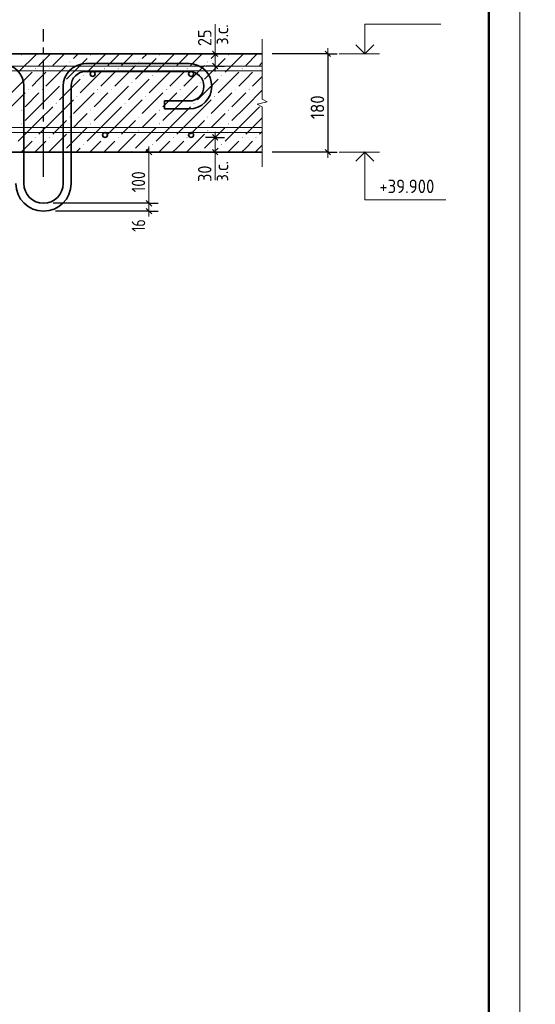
# Model space of a CAD drawing. Header units: millimetres. Extents: x 40580 to 1930067, y -240640 to 81020.
# Tile 545 of 656: x 1336386 to 1344768, y -230540 to -214527. Entities that reach past the tile are written whole.
import ezdxf

# ---------------------------------------------------------------- set-up
doc = ezdxf.new("R2010")
doc.units = ezdxf.units.MM
doc.linetypes.add('______5', pattern=[1100, 800, -100, 100, -100])
doc.linetypes.add('CENTER', pattern=[2, 1.25, -0.25, 0.25, -0.25])
for name, color, linetype, lineweight in [('Standard', 7, 'Continuous', 25), ('ОСИ', 7, 'CENTER', 15), ('Размерная линия_ общее', 7, 'Continuous', 25)]:
    doc.layers.add(name, color=color, linetype=linetype, lineweight=lineweight)
doc.layers.add('Тонкие', color=7, linetype='Continuous')
doc.styles.add('ISOCPEUR', font='isocpeur.ttf')

msp = doc.modelspace()

# ---------------------------------------------------------------- hatches: boundary and pattern name
at = {"layer": 'Standard', "linetype": 'Continuous', "lineweight": 13, "transparency": 33554687}
for points in [[(1336411.4, -215102.2), (1336419.2, -215094.4), (1336427, -215102.2), (1336419.2, -215110)], [(1337195.4, -215214.2), (1337203.2, -215206.4), (1337211, -215214.2), (1337203.2, -215222)], [(1337531.4, -215102.2), (1337539.2, -215094.4), (1337547, -215102.2), (1337539.2, -215110)], [(1338315.4, -215214.2), (1338323.2, -215206.4), (1338331, -215214.2), (1338323.2, -215222)], [(1338651.4, -215102.2), (1338659.2, -215094.4), (1338667, -215102.2), (1338659.2, -215110)], [(1339435.4, -215214.2), (1339443.2, -215206.4), (1339451, -215214.2), (1339443.2, -215222)], [(1339771.4, -215102.2), (1339779.2, -215094.4), (1339787, -215102.2), (1339779.2, -215110)], [(1336635.4, -215326.2), (1336643.2, -215318.4), (1336651, -215326.2), (1336643.2, -215334)], [(1336859.4, -215326.2), (1336867.2, -215318.4), (1336875, -215326.2), (1336867.2, -215334)], [(1337755.4, -215326.2), (1337763.2, -215318.4), (1337771, -215326.2), (1337763.2, -215334)], [(1337979.4, -215326.2), (1337987.2, -215318.4), (1337995, -215326.2), (1337987.2, -215334)], [(1338875.4, -215326.2), (1338883.2, -215318.4), (1338891, -215326.2), (1338883.2, -215334)], [(1339099.4, -215326.2), (1339107.2, -215318.4), (1339115, -215326.2), (1339107.2, -215334)], [(1339995.4, -215326.2), (1340003.2, -215318.4), (1340011, -215326.2), (1340003.2, -215334)], [(1340219.4, -215326.2), (1340227.2, -215318.4), (1340235, -215326.2), (1340227.2, -215334)], [(1337419.4, -215438.2), (1337427.2, -215430.4), (1337435, -215438.2), (1337427.2, -215446)], [(1338539.4, -215438.2), (1338547.2, -215430.4), (1338555, -215438.2), (1338547.2, -215446)], [(1339659.4, -215438.2), (1339667.2, -215430.4), (1339675, -215438.2), (1339667.2, -215446)], [(1336523.4, -215662.2), (1336531.2, -215654.4), (1336539, -215662.2), (1336531.2, -215670)], [(1336747.4, -215662.2), (1336755.2, -215654.4), (1336763, -215662.2), (1336755.2, -215670)], [(1337083.4, -215550.2), (1337091.2, -215542.4), (1337099, -215550.2), (1337091.2, -215558)], [(1337643.4, -215662.2), (1337651.2, -215654.4), (1337659, -215662.2), (1337651.2, -215670)], [(1337867.4, -215662.2), (1337875.2, -215654.4), (1337883, -215662.2), (1337875.2, -215670)], [(1338203.4, -215550.2), (1338211.2, -215542.4), (1338219, -215550.2), (1338211.2, -215558)], [(1338763.4, -215662.2), (1338771.2, -215654.4), (1338779, -215662.2), (1338771.2, -215670)], [(1338987.4, -215662.2), (1338995.2, -215654.4), (1339003, -215662.2), (1338995.2, -215670)], [(1339323.4, -215550.2), (1339331.2, -215542.4), (1339339, -215550.2), (1339331.2, -215558)], [(1339883.4, -215662.2), (1339891.2, -215654.4), (1339899, -215662.2), (1339891.2, -215670)], [(1340107.4, -215662.2), (1340115.2, -215654.4), (1340123, -215662.2), (1340115.2, -215670)], [(1337307.4, -215774.2), (1337315.2, -215766.4), (1337323, -215774.2), (1337315.2, -215782)], [(1338427.4, -215774.2), (1338435.2, -215766.4), (1338443, -215774.2), (1338435.2, -215782)], [(1339547.4, -215774.2), (1339555.2, -215766.4), (1339563, -215774.2), (1339555.2, -215782)], [(1336411.4, -215998.2), (1336419.2, -215990.4), (1336427, -215998.2), (1336419.2, -216006)], [(1336971.4, -215886.2), (1336979.2, -215878.4), (1336987, -215886.2), (1336979.2, -215894)], [(1337531.4, -215998.2), (1337539.2, -215990.4), (1337547, -215998.2), (1337539.2, -216006)], [(1338091.4, -215886.2), (1338099.2, -215878.4), (1338107, -215886.2), (1338099.2, -215894)], [(1338651.4, -215998.2), (1338659.2, -215990.4), (1338667, -215998.2), (1338659.2, -216006)], [(1339211.4, -215886.2), (1339219.2, -215878.4), (1339227, -215886.2), (1339219.2, -215894)], [(1339771.4, -215998.2), (1339779.2, -215990.4), (1339787, -215998.2), (1339779.2, -216006)], [(1337195.4, -216110.2), (1337203.2, -216102.4), (1337211, -216110.2), (1337203.2, -216118)], [(1338315.4, -216110.2), (1338323.2, -216102.4), (1338331, -216110.2), (1338323.2, -216118)], [(1339435.4, -216110.2), (1339443.2, -216102.4), (1339451, -216110.2), (1339443.2, -216118)], [(1336411.4, -216222.2), (1336419.2, -216214.4), (1336427, -216222.2), (1336419.2, -216230)], [(1337195.4, -216334.2), (1337203.2, -216326.4), (1337211, -216334.2), (1337203.2, -216342)], [(1337531.4, -216222.2), (1337539.2, -216214.4), (1337547, -216222.2), (1337539.2, -216230)], [(1338315.4, -216334.2), (1338323.2, -216326.4), (1338331, -216334.2), (1338323.2, -216342)], [(1338651.4, -216222.2), (1338659.2, -216214.4), (1338667, -216222.2), (1338659.2, -216230)], [(1339435.4, -216334.2), (1339443.2, -216326.4), (1339451, -216334.2), (1339443.2, -216342)], [(1339771.4, -216222.2), (1339779.2, -216214.4), (1339787, -216222.2), (1339779.2, -216230)], [(1336635.4, -216446.2), (1336643.2, -216438.4), (1336651, -216446.2), (1336643.2, -216454)], [(1336859.4, -216446.2), (1336867.2, -216438.4), (1336875, -216446.2), (1336867.2, -216454)], [(1337755.4, -216446.2), (1337763.2, -216438.4), (1337771, -216446.2), (1337763.2, -216454)], [(1337979.4, -216446.2), (1337987.2, -216438.4), (1337995, -216446.2), (1337987.2, -216454)], [(1338875.4, -216446.2), (1338883.2, -216438.4), (1338891, -216446.2), (1338883.2, -216454)], [(1339099.4, -216446.2), (1339107.2, -216438.4), (1339115, -216446.2), (1339107.2, -216454)], [(1339995.4, -216446.2), (1340003.2, -216438.4), (1340011, -216446.2), (1340003.2, -216454)], [(1340219.4, -216446.2), (1340227.2, -216438.4), (1340235, -216446.2), (1340227.2, -216454)], [(1337419.4, -216558.2), (1337427.2, -216550.4), (1337435, -216558.2), (1337427.2, -216566)], [(1338539.4, -216558.2), (1338547.2, -216550.4), (1338555, -216558.2), (1338547.2, -216566)], [(1339659.4, -216558.2), (1339667.2, -216550.4), (1339675, -216558.2), (1339667.2, -216566)], [(1337083.4, -216670.2), (1337091.2, -216662.4), (1337099, -216670.2), (1337091.2, -216678)], [(1338203.4, -216670.2), (1338211.2, -216662.4), (1338219, -216670.2), (1338211.2, -216678)], [(1339323.4, -216670.2), (1339331.2, -216662.4), (1339339, -216670.2), (1339331.2, -216678)]]:
    msp.add_hatch(color=7, dxfattribs=at).paths.add_polyline_path(points, flags=16)

# ---------------------------------------------------------------- linework, layer by layer
at = {"layer": 'Standard', "color": 7, "linetype": 'Continuous', "lineweight": 13, "transparency": 33554687}
for p, q in [((1339563.4, -215081.3), (1339563.4, -214601.3)), ((1340328.4, -214841.3), (1340328.4, -215818.9)), ((1342235.4, -215081.3), (1341579.4, -215081.3)), ((1340328.4, -215818.9), (1340408.4, -215860.5)), ((1340408.4, -215860.5), (1340248.4, -215902.1)), ((1340248.4, -215902.1), (1340328.4, -215943.7)), ((1340328.4, -215943.7), (1340328.4, -216921.3)), ((1335972.4, -216681.3), (1337572.4, -216681.3)), ((1338486.5, -216681.3), (1338486.5, -217041.3)), ((1339563.4, -216681.3), (1339563.4, -217137.3)), ((1342235.4, -216681.3), (1341579.4, -216681.3)), ((1340328.4, -216921.3), (1340328.4, -216921.3))]:
    msp.add_line(p, q, dxfattribs=at)
at = {"layer": 'Standard', "color": 7, "linetype": 'Continuous', "lineweight": 35, "transparency": 33554687}
for p, q in [((1340328.4, -215081.3), (1333092.4, -215081.3)), ((1337460.4, -215241.3), (1339140.4, -215241.3)), ((1337460.4, -215369.3), (1339140.4, -215369.3)), ((1336452.4, -215609.3), (1336452.4, -217193.3)), ((1337092.4, -215609.3), (1337092.4, -217193.3)), ((1337220.4, -215609.3), (1337220.4, -217193.3)), ((1339140.4, -215849.3), (1338740.4, -215849.3)), ((1338740.4, -215849.3), (1338740.4, -215977.3)), ((1339140.4, -215977.3), (1338740.4, -215977.3))]:
    msp.add_line(p, q, dxfattribs=at)
at = {"layer": 'Standard', "color": 254, "linetype": 'Continuous', "lineweight": 13, "transparency": 33554687}
for p, q in [((1336664.1, -215081.3), (1336363.2, -215382.2)), ((1336888.1, -215081.3), (1336699.2, -215270.2)), ((1337112.1, -215081.3), (1336923.2, -215270.2)), ((1337483.2, -215158.2), (1337147.2, -215494.2)), ((1337259.2, -215158.2), (1337336.1, -215081.3)), ((1337784.1, -215081.3), (1337483.2, -215382.2)), ((1338008.1, -215081.3), (1337819.2, -215270.2)), ((1338232.1, -215081.3), (1338043.2, -215270.2)), ((1338603.2, -215158.2), (1338267.2, -215494.2)), ((1338379.2, -215158.2), (1338456.1, -215081.3)), ((1338904.1, -215081.3), (1338603.2, -215382.2)), ((1339128.1, -215081.3), (1338939.2, -215270.2)), ((1339352.1, -215081.3), (1339163.2, -215270.2)), ((1339723.2, -215158.2), (1339387.2, -215494.2)), ((1339499.2, -215158.2), (1339576.1, -215081.3)), ((1340024.1, -215081.3), (1339723.2, -215382.2)), ((1340248.1, -215081.3), (1340059.2, -215270.2)), ((1337147.2, -215270.2), (1336811.2, -215606.2)), ((1338267.2, -215270.2), (1337931.2, -215606.2)), ((1339387.2, -215270.2), (1339051.2, -215606.2)), ((1340328.4, -215225), (1340283.2, -215270.2)), ((1336587.2, -215382.2), (1336251.2, -215718.2)), ((1336587.2, -215606.2), (1336699.2, -215494.2)), ((1336699.2, -215494.2), (1336811.2, -215382.2)), ((1337371.2, -215494.2), (1337035.2, -215830.2)), ((1337707.2, -215382.2), (1337371.2, -215718.2)), ((1337707.2, -215606.2), (1337819.2, -215494.2)), ((1337819.2, -215494.2), (1337931.2, -215382.2)), ((1338491.2, -215494.2), (1338155.2, -215830.2)), ((1338827.2, -215382.2), (1338491.2, -215718.2)), ((1338827.2, -215606.2), (1338939.2, -215494.2)), ((1338939.2, -215494.2), (1339051.2, -215382.2)), ((1339611.2, -215494.2), (1339275.2, -215830.2)), ((1339947.2, -215382.2), (1339611.2, -215718.2)), ((1339947.2, -215606.2), (1340059.2, -215494.2)), ((1340059.2, -215494.2), (1340171.2, -215382.2)), ((1340328.4, -215449), (1340171.2, -215606.2)), ((1336699.2, -215942.2), (1337035.2, -215606.2)), ((1337819.2, -215942.2), (1338155.2, -215606.2)), ((1338939.2, -215942.2), (1339275.2, -215606.2)), ((1340059.2, -215942.2), (1340328.4, -215673)), ((1336475.2, -215718.2), (1336139.2, -216054.2)), ((1336699.2, -215718.2), (1336475.2, -215942.2)), ((1336923.2, -216166.2), (1337259.2, -215830.2)), ((1337595.2, -215718.2), (1337259.2, -216054.2)), ((1337819.2, -215718.2), (1337595.2, -215942.2)), ((1338043.2, -216166.2), (1338379.2, -215830.2)), ((1338715.2, -215718.2), (1338379.2, -216054.2)), ((1338939.2, -215718.2), (1338715.2, -215942.2)), ((1339163.2, -216166.2), (1339499.2, -215830.2)), ((1339835.2, -215718.2), (1339499.2, -216054.2)), ((1340059.2, -215718.2), (1339835.2, -215942.2)), ((1336699.2, -215942.2), (1336475.2, -216166.2)), ((1336923.2, -215942.2), (1336699.2, -216166.2)), ((1337819.2, -215942.2), (1337595.2, -216166.2)), ((1338043.2, -215942.2), (1337819.2, -216166.2)), ((1338939.2, -215942.2), (1338715.2, -216166.2)), ((1339163.2, -215942.2), (1338939.2, -216166.2)), ((1340059.2, -215942.2), (1339835.2, -216166.2)), ((1340283.2, -215942.2), (1340059.2, -216166.2)), ((1336699.2, -216166.2), (1336363.2, -216502.2)), ((1336923.2, -216166.2), (1336699.2, -216390.2)), ((1337147.2, -216166.2), (1336923.2, -216390.2)), ((1337259.2, -216278.2), (1337371.2, -216166.2)), ((1337371.2, -216166.2), (1337483.2, -216054.2)), ((1337819.2, -216166.2), (1337483.2, -216502.2)), ((1338043.2, -216166.2), (1337819.2, -216390.2)), ((1338267.2, -216166.2), (1338043.2, -216390.2)), ((1338379.2, -216278.2), (1338491.2, -216166.2)), ((1338491.2, -216166.2), (1338603.2, -216054.2)), ((1338939.2, -216166.2), (1338603.2, -216502.2)), ((1339163.2, -216166.2), (1338939.2, -216390.2)), ((1339387.2, -216166.2), (1339163.2, -216390.2)), ((1339499.2, -216278.2), (1339611.2, -216166.2)), ((1339611.2, -216166.2), (1339723.2, -216054.2)), ((1340059.2, -216166.2), (1339723.2, -216502.2)), ((1340283.2, -216166.2), (1340059.2, -216390.2)), ((1340283.2, -216166.2), (1340328.4, -216121)), ((1337483.2, -216278.2), (1337147.2, -216614.2)), ((1338603.2, -216278.2), (1338267.2, -216614.2)), ((1339723.2, -216278.2), (1339387.2, -216614.2)), ((1337147.2, -216390.2), (1336856.1, -216681.3)), ((1338267.2, -216390.2), (1337976.1, -216681.3)), ((1339387.2, -216390.2), (1339096.1, -216681.3)), ((1340328.4, -216345), (1340283.2, -216390.2)), ((1336587.2, -216502.2), (1336408.1, -216681.3)), ((1336632.1, -216681.3), (1336699.2, -216614.2)), ((1336699.2, -216614.2), (1336811.2, -216502.2)), ((1337371.2, -216614.2), (1337304.1, -216681.3)), ((1337707.2, -216502.2), (1337528.1, -216681.3)), ((1337752.1, -216681.3), (1337819.2, -216614.2)), ((1337819.2, -216614.2), (1337931.2, -216502.2)), ((1338491.2, -216614.2), (1338424.1, -216681.3)), ((1338827.2, -216502.2), (1338648.1, -216681.3)), ((1338872.1, -216681.3), (1338939.2, -216614.2)), ((1338939.2, -216614.2), (1339051.2, -216502.2)), ((1339611.2, -216614.2), (1339544.1, -216681.3)), ((1339947.2, -216502.2), (1339768.1, -216681.3)), ((1339992.1, -216681.3), (1340059.2, -216614.2)), ((1340059.2, -216614.2), (1340171.2, -216502.2)), ((1340328.4, -216569), (1340216.1, -216681.3))]:
    msp.add_line(p, q, dxfattribs=at)
at = {"layer": 'Standard', "color": 7, "linetype": 'Continuous', "lineweight": 13, "transparency": 33554687}
for points in [[(1314813.7, -239549.7), (1344513.7, -239549.7), (1344513.7, -197549.7), (1314813.7, -197549.7), (1314813.7, -239549.7)], [(1344513.7, -239549.7), (1374213.7, -239549.7), (1374213.7, -197549.7), (1344513.7, -197549.7), (1344513.7, -239549.7)]]:
    msp.add_lwpolyline(points, close=True, dxfattribs=at)
at = {"layer": 'Standard', "color": 7, "linetype": 'Continuous', "lineweight": 50, "transparency": 33554687}
msp.add_lwpolyline([(1316813.7, -198049.7), (1344013.7, -198049.7), (1344013.7, -239049.7), (1316813.7, -239049.7), (1316813.7, -198049.7)], close=True, dxfattribs=at)
at = {"layer": 'Standard', "color": 7, "linetype": 'Continuous', "lineweight": 13, "transparency": 33554687}
for points in [[(1341995.4, -215081.3), (1341995.4, -214601.3), (1343231.4, -214601.3)], [(1340328.4, -215361.3), (1333092.4, -215361.3), (1333092.4, -215281.3), (1340328.4, -215281.3), (1340328.4, -215361.3)], [(1337572.4, -216361.3), (1333092.4, -216361.3), (1333092.4, -216281.3), (1337572.4, -216281.3)], [(1337572.4, -216361.3), (1340328.4, -216361.3), (1340328.4, -216281.3), (1337572.4, -216281.3)], [(1341995.4, -216681.3), (1341995.4, -217457.3), (1343311.4, -217457.3)]]:
    msp.add_lwpolyline(points, dxfattribs=at)
at = {"layer": 'Standard', "color": 7, "linetype": 'Continuous', "lineweight": 35, "transparency": 33554687}
for points in [[(1341850.1, -214936), (1341995.4, -215081.3), (1342140.7, -214936)], [(1333092.4, -216681.3), (1335972.4, -216681.3), (1337572.4, -216681.3), (1340328.4, -216681.3)], [(1341850.1, -216826.6), (1341995.4, -216681.3), (1342140.7, -216826.6)]]:
    msp.add_lwpolyline(points, dxfattribs=at)
for centre in [(1337572.4, -215409.3), (1339172.4, -215409.3), (1337772.4, -216401.3), (1339172.4, -216401.3)]:
    msp.add_circle(centre, 40, dxfattribs=at)
for centre, radius, start, end in [((1336084.4, -215609.3), 368, 0, 90), ((1337460.4, -215609.3), 368, 90, 180), ((1337460.4, -215609.3), 240, 90, 180), ((1339140.4, -215609.3), 368, 270, 90), ((1339140.4, -215609.3), 240, 270, 90), ((1336772.4, -217193.3), 448, 180, 0), ((1336772.4, -217193.3), 320, 180, 0)]:
    msp.add_arc(centre, radius, start, end, dxfattribs=at)
at = {"layer": 'ОСИ', "color": 8, "linetype": '______5', "lineweight": -3, "transparency": 33554687}
msp.add_line((1336772.4, -217081.3), (1336772.4, -214681.3), dxfattribs=at)
at = {"layer": 'Размерная линия_ общее', "color": 7, "linetype": 'Continuous', "lineweight": 25, "transparency": 33554687}
for p, q in [((1339608.3, -215126.3), (1339518.4, -215036.3)), ((1341350.7, -215036.3), (1341440.7, -215126.3)), ((1339608.3, -215326.3), (1339518.4, -215236.3)), ((1339518.4, -216396.3), (1339608.3, -216486.3)), ((1338441.5, -216636.3), (1338531.5, -216726.3)), ((1339518.4, -216636.3), (1339608.3, -216726.3)), ((1341350.7, -216636.3), (1341440.7, -216726.3)), ((1338441.5, -217468.3), (1338531.5, -217558.3)), ((1338441.5, -217595.1), (1338531.5, -217685.1))]:
    msp.add_line(p, q, dxfattribs=at)
at = {"layer": 'Размерная линия_ общее', "color": 7, "linetype": 'Continuous', "lineweight": 13, "transparency": 33554687}
for p, q in [((1339563.4, -215081.3), (1339563.4, -214991.3)), ((1341395.7, -215081.3), (1341395.7, -214991.3)), ((1339563.4, -215281.3), (1339563.4, -215081.3)), ((1339563.4, -215281.3), (1339563.4, -215371.3)), ((1339563.4, -216441.3), (1339563.4, -216351.3)), ((1339563.4, -216441.3), (1339563.4, -216681.3)), ((1338486.5, -216681.3), (1338486.5, -216591.3)), ((1339563.4, -216681.3), (1339563.4, -216771.3)), ((1341395.7, -216681.3), (1341395.7, -216771.3)), ((1338486.5, -217513.3), (1338486.5, -217640.1)), ((1338486.5, -217640.1), (1338486.5, -217730.1))]:
    msp.add_line(p, q, dxfattribs=at)
at = {"layer": 'Размерная линия_ общее', "color": 253, "linetype": 'Continuous', "lineweight": -3, "true_color": 0xa0a0a0, "transparency": 33554687}
for p, q in [((1339563.4, -215081.3), (1339403.5, -215081.3)), ((1339563.4, -215081.3), (1339413.3, -215081.3)), ((1339563.4, -215081.3), (1339713.4, -215081.3)), ((1341395.7, -215081.3), (1340488.4, -215081.3)), ((1341395.7, -215081.3), (1341245.7, -215081.3)), ((1341395.7, -215081.3), (1341545.7, -215081.3)), ((1339563.4, -215281.3), (1339413.3, -215281.3)), ((1339563.4, -215281.3), (1339426, -215281.3)), ((1339563.4, -215281.3), (1339713.4, -215281.3)), ((1339563.4, -216441.3), (1339403.5, -216441.3)), ((1339563.4, -216441.3), (1339413.3, -216441.3)), ((1339563.4, -216441.3), (1339713.4, -216441.3)), ((1338486.5, -216681.3), (1337732.4, -216681.3)), ((1338486.5, -216681.3), (1338336.5, -216681.3)), ((1338486.5, -216681.3), (1338636.5, -216681.3)), ((1339563.4, -216681.3), (1339403.5, -216681.3)), ((1339563.4, -216681.3), (1339413.3, -216681.3)), ((1339563.4, -216681.3), (1339713.4, -216681.3)), ((1341395.7, -216681.3), (1340488.4, -216681.3)), ((1341395.7, -216681.3), (1341245.7, -216681.3)), ((1341395.7, -216681.3), (1341545.7, -216681.3)), ((1338486.5, -217513.3), (1338336.5, -217513.3)), ((1338486.5, -217513.3), (1338636.5, -217513.3)), ((1338486.5, -217640.1), (1338336.5, -217640.1)), ((1338486.5, -217640.1), (1338636.5, -217640.1))]:
    msp.add_line(p, q, dxfattribs=at)
at = {"layer": 'Размерная линия_ общее', "color": 7, "linetype": 'Continuous', "lineweight": 13, "transparency": 33554687}
msp.add_lwpolyline([(1338486.5, -216681.3), (1338486.5, -217429.3), (1338486.5, -217429.3), (1338486.5, -217513.3)], dxfattribs=at)
at = {"layer": 'Размерная линия_ общее', "color": 253, "linetype": 'Continuous', "lineweight": -3, "true_color": 0xa0a0a0, "transparency": 33554687}
for points in [[(1338486.5, -217513.3), (1338466.1, -217513.3), (1338466.1, -217513.3), (1336932.4, -217513.3)], [(1338486.5, -217640.1), (1338466.1, -217640.1), (1338466.1, -217640.1), (1336965.9, -217640.1)]]:
    msp.add_lwpolyline(points, dxfattribs=at)
at = {"layer": 'Тонкие'}
msp.add_lwpolyline([(1341395.7, -215081.3), (1341395.7, -216226.6), (1341395.7, -216226.6), (1341395.7, -216681.3)], dxfattribs=at)

# ---------------------------------------------------------------- texts
at = {"layer": 'Standard', "color": 7, "linetype": 'Continuous', "lineweight": 25, "transparency": 33554687, "char_height": 220, "attachment_point": 7, "rotation": 90, "style": 'ISOCPEUR'}
for s, insert, width in [('\\W0.90;з.с.', (1339775.6, -214934.4), 496.738), ('\\W0.87;25', (1339503.3, -214956.3), 484.709), ('{\\W0.9100;180}', (1341335.7, -216145.3), 674.386), ('\\W0.90;з.с.', (1339775.6, -217158.2), 496.738), ('\\W0.83;100', (1338426.5, -217334.9), 610.286), ('\\W0.87;30', (1339503.3, -217165.5), 484.718), ('\\W0.75;16', (1338426.5, -217975.5), 415.6)]:
    msp.add_mtext(s, dxfattribs=dict(at, insert=insert, width=width))
at = {"layer": 'Standard', "color": 7, "linetype": 'Continuous', "lineweight": 25, "transparency": 33554687, "insert": (1342231.4, -217347.3), "char_height": 220, "width": 1214.127, "attachment_point": 7, "style": 'ISOCPEUR'}
msp.add_mtext('{\\W0.9000;+39.900}', dxfattribs=at)

doc.saveas('drawing.dxf')
